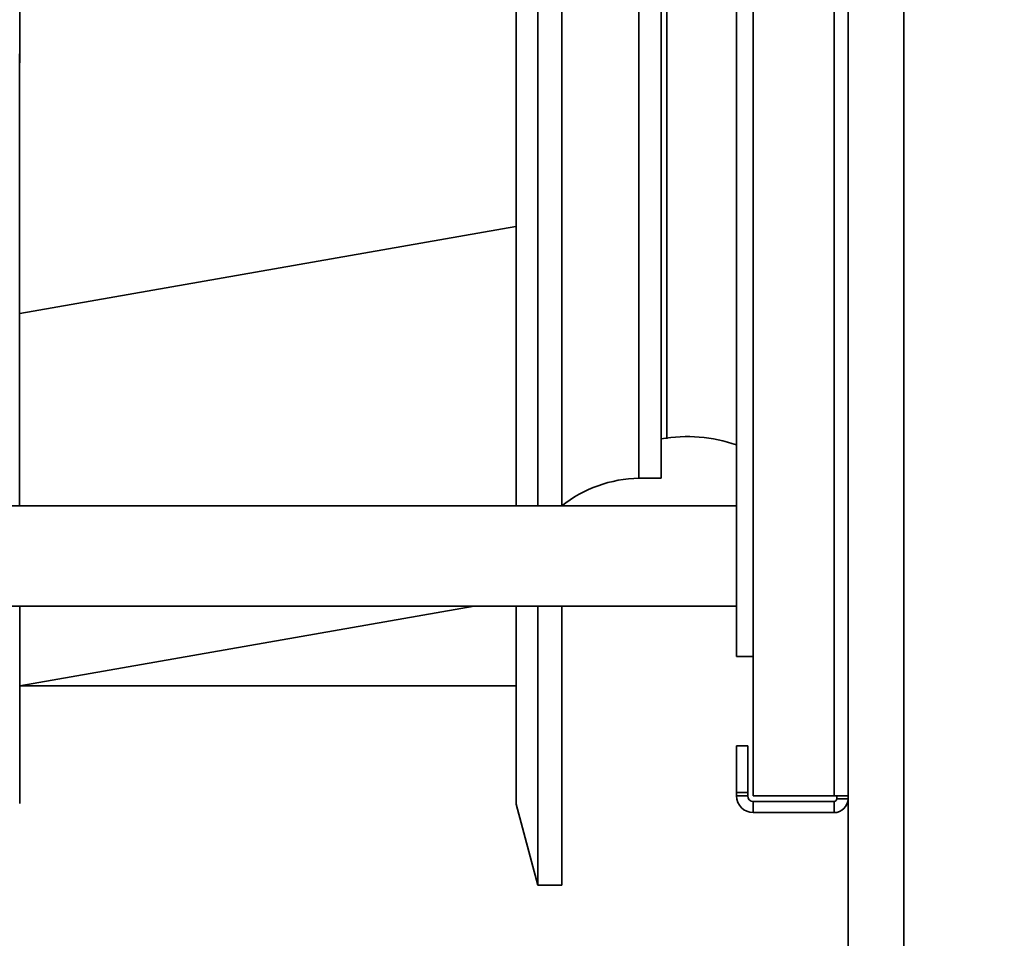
# Model space of a CAD drawing. Header units: millimetres. Extents: x -1465 to 393277, y -3788 to 454312.
# Tile 512 of 656: x 375557 to 375733, y 10860 to 11025. Entities that reach past the tile are written whole.
import ezdxf

# ---------------------------------------------------------------- set-up
doc = ezdxf.new("R2010")
doc.units = ezdxf.units.MM
doc.header["$XCLIPFRAME"] = 2
for name, color, linetype in [('AHU03-3-42843OBJ', 8, 'Continuous'), ('AHU03-3-42950OBJ', 8, 'Continuous'), ('AHU03-3-68109OBJ', 8, 'Continuous'), ('AHU03-3-68635OBJ', 8, 'Continuous'), ('Impeller', 8, 'Continuous')]:
    doc.layers.add(name, color=color, linetype=linetype)
picture_1 = doc.add_image_def('image3.bmp', size_in_pixel=(1540, 807))

msp = doc.modelspace()

# ---------------------------------------------------------------- linework, layer by layer
at = {"color": 8, "linetype": 'Continuous', "lineweight": 35, "ltscale": 100}
for p, q in [((375705.16, 10608.19), (375705.16, 11489.19)), ((375715.16, 10608.19), (375715.16, 11489.19)), ((375667.66, 11154.74), (375667.66, 10942.64)), ((375671.66, 11154.74), (375671.66, 10942.64)), ((375672.66, 11147.69), (375672.66, 10949.69)), ((375667.66, 10942.64), (375671.66, 10942.64)), ((375649.49, 10869.69), (375649.49, 10888.68))]:
    msp.add_line(p, q, dxfattribs=at)
for centre, radius, start, end in [((375676.37, 10923.17), 26.94, 70.9513, 100.0679), ((375667.99, 10919.85), 22.79, 90.8339, 128.494)]:
    msp.add_arc(centre, radius, start, end, dxfattribs=at)
at = {"layer": 'AHU03-3-42843OBJ', "color": 8, "linetype": 'Continuous', "lineweight": 35, "ltscale": 100}
for p, q in [((375556.58, 10972.17), (375645.58, 10987.77)), ((375556.58, 10905.43), (375638.1, 10919.69))]:
    msp.add_line(p, q, dxfattribs=at)
at = {"layer": 'AHU03-3-42950OBJ', "color": 8, "linetype": 'Continuous', "lineweight": 35, "ltscale": 100}
msp.add_line((375653.81, 11159.69), (375653.81, 10937.69), dxfattribs=at)
at = {"layer": 'AHU03-3-68109OBJ', "color": 8, "linetype": 'Continuous', "lineweight": 35, "ltscale": 100}
for p, q in [((375705.16, 11212.19), (375705.16, 10885.19)), ((375688.16, 11211.69), (375688.16, 10885.69)), ((375702.66, 10885.69), (375702.66, 11211.69)), ((375685.16, 11186.69), (375685.16, 10910.69)), ((375688.16, 10910.69), (375685.16, 10910.69)), ((375685.16, 10885.69), (375685.16, 10894.69)), ((375685.16, 10894.69), (375687.16, 10894.69)), ((375687.16, 10885.69), (375687.16, 10894.69)), ((375685.16, 10886.3), (375687.16, 10886.3)), ((375685.16, 10885.69), (375687.16, 10885.69)), ((375705.16, 10885.69), (375688.16, 10885.69)), ((375703.16, 10885.19), (375703.16, 10885.69)), ((375705.16, 10885.19), (375703.16, 10885.19)), ((375688.16, 10882.69), (375688.16, 10884.69)), ((375702.66, 10884.69), (375688.16, 10884.69)), ((375702.66, 10882.69), (375702.66, 10884.69)), ((375702.66, 10882.69), (375688.16, 10882.69))]:
    msp.add_line(p, q, dxfattribs=at)
for centre, radius, start, end in [((375688.16, 10885.69), 3, 180, 270), ((375688.16, 10885.69), 1, 180, 270), ((375702.66, 10885.19), 2.5, 270, 0), ((375702.66, 10885.19), 0.5, 270, 0)]:
    msp.add_arc(centre, radius, start, end, dxfattribs=at)
at = {"layer": 'AHU03-3-68635OBJ', "color": 8, "linetype": 'Continuous', "lineweight": 35, "ltscale": 100}
for p, q in [((375685.16, 10937.69), (375455.69, 10937.69)), ((375685.16, 10919.69), (375455.69, 10919.69))]:
    msp.add_line(p, q, dxfattribs=at)
at = {"layer": 'Impeller', "color": 8, "linetype": 'Continuous', "lineweight": 35, "ltscale": 100}
for p, q in [((375556.61, 11017.12), (375556.57, 11159.69)), ((375645.61, 10968.86), (375645.61, 11159.69)), ((375649.49, 10937.69), (375649.49, 11159.69)), ((375653.81, 10937.69), (375653.81, 11159.69)), ((375556.57, 10937.69), (375556.57, 11018.73)), ((375645.61, 10937.69), (375645.61, 10968.86)), ((375556.61, 10919.69), (375556.61, 10884.32)), ((375645.61, 10884.19), (375645.61, 10919.69)), ((375649.49, 10869.69), (375649.49, 10919.69)), ((375653.81, 10919.69), (375653.81, 10869.69)), ((375645.61, 10905.43), (375556.58, 10905.43)), ((375645.61, 10884.19), (375649.49, 10869.69)), ((375649.49, 10869.69), (375653.81, 10869.69))]:
    msp.add_line(p, q, dxfattribs=at)

# ---------------------------------------------------------------- pictures from other files: only their frames are drawn
at = {"color": 8, "lineweight": 13}
image = msp.add_image(picture_1, insert=(374792.85, 10539.73), size_in_units=(1860, 974.46), dxfattribs=at)
image.set_boundary_path([(-0.5, -0.5), (1539.5, 806.5)])

doc.saveas('drawing.dxf')
